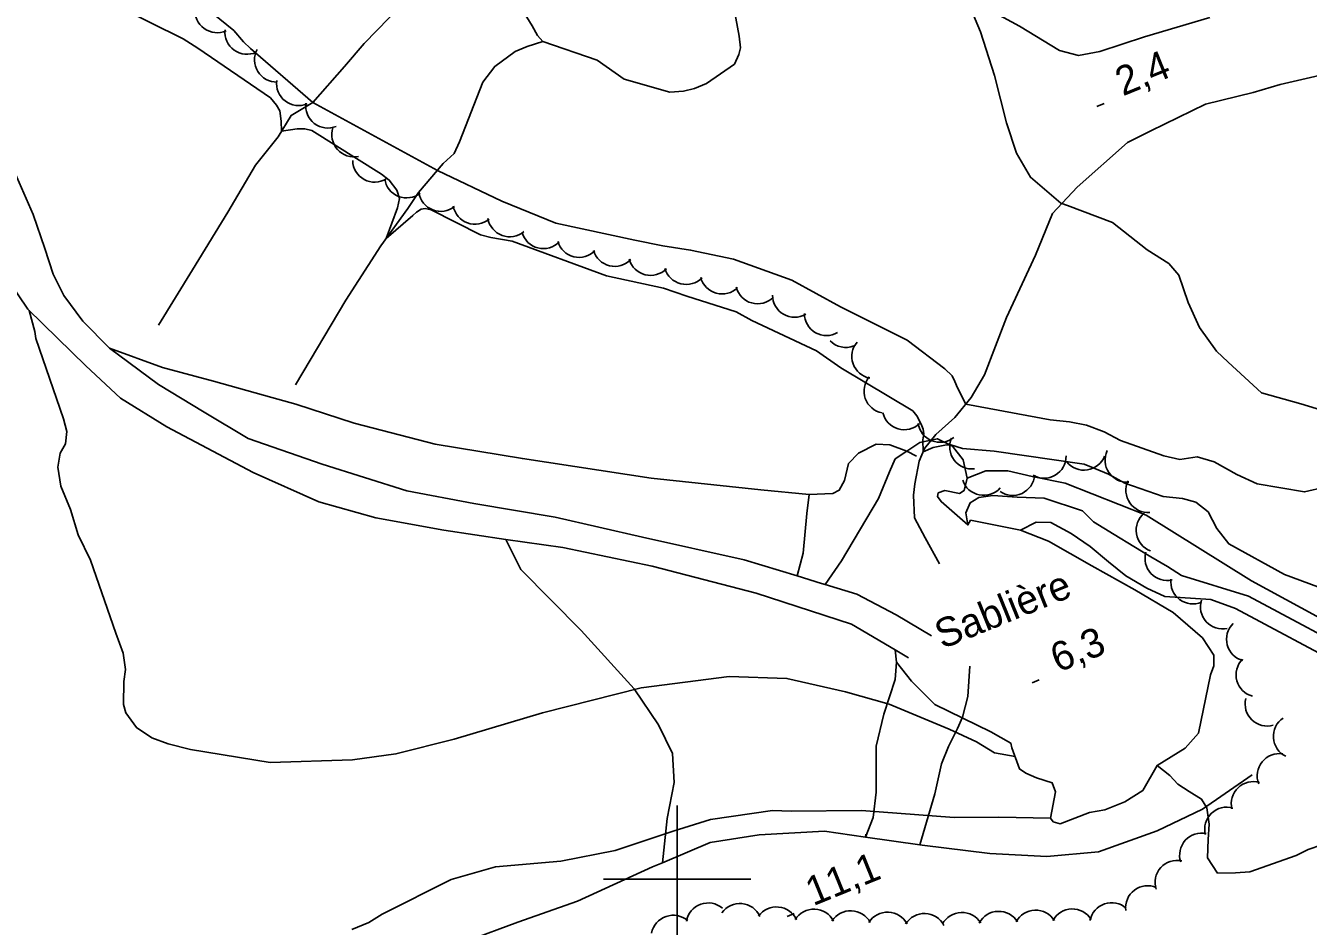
# Model space of a CAD drawing. Extents: x 362852 to 366875, y 5563573 to 5566479.
# Drawn here: x 365511.6 to 365685.7, y 5564993.6 to 5565115.8 of the extents above; entities that cross this region are included whole.
import ezdxf

# ---------------------------------------------------------------- set-up
doc = ezdxf.new("R2010")
doc.units = 0
for name, color, linetype in [('Niveau 1', 7, 'Continuous'), ('Niveau 19', 7, 'Continuous'), ('Niveau 2', 7, 'Continuous'), ('Niveau 22', 7, 'Continuous'), ('Niveau 3', 7, 'Continuous'), ('Niveau 4', 7, 'Continuous'), ('Niveau 44', 7, 'Continuous'), ('Niveau 54', 7, 'Continuous'), ('Niveau 61', 7, 'Continuous')]:
    doc.layers.add(name, color=color, linetype=linetype)

msp = doc.modelspace()

# ---------------------------------------------------------------- linework, layer by layer
at = {"layer": 'Niveau 1'}
for points in [[(365639.47, 5565048.1), (365639.2, 5565049.74), (365639.77, 5565051.09), (365640.95, 5565051.82), (365642.83, 5565052.1), (365646.16, 5565051.85), (365649.82, 5565051.74), (365655, 5565050.02), (365656.49, 5565048.51), (365659.31, 5565046.81), (365661.97, 5565045.17), (365664.29, 5565043.76), (365666.57, 5565042.46), (365668.44, 5565041.24), (365677.57, 5565038.4)], [(365677.57, 5565038.4), (365694.15, 5565029.55), (365713.7, 5565020.43), (365730.11, 5565016.23), (365741.52, 5565013.58), (365753.28, 5565012.2), (365766.65, 5565010.86), (365792.62, 5565009.1), (365819.57, 5565007.99)], [(365555.82, 5564993.18), (365558.16, 5564994.14), (365559.95, 5564995.25), (365569.31, 5564999.97), (365575.32, 5565001.69), (365584.19, 5565002.48), (365591.57, 5565003.9), (365599.44, 5565006.52), (365604.51, 5565008.1), (365612.95, 5565009.34), (365615.47, 5565009.26), (365625.02, 5565009.33), (365637.58, 5565008.4), (365643.67, 5565008.42), (365650.66, 5565008.28)]]:
    msp.add_lwpolyline(points, dxfattribs=at)
at = {"layer": 'Niveau 19'}
for points in [[(365620.09, 5565040), (365619.57, 5565040.16), (365616.3, 5565041.16), (365609.09, 5565043.34), (365595.3, 5565046.44), (365583.45, 5565049.14), (365572.4, 5565051.01), (365563.3, 5565052.73), (365551.82, 5565056.32), (365541.77, 5565059.81), (365535.78, 5565063.37), (365529.6, 5565067.14), (365522.94, 5565072.08), (365519.31, 5565075.76), (365516.73, 5565079.22), (365515.29, 5565082.12), (365514.17, 5565085.58), (365512.59, 5565090.21), (365510.04, 5565096)], [(365507.97, 5565083.06), (365511.88, 5565077.36), (365515.88, 5565073.45), (365519.74, 5565069.67), (365524.45, 5565065.28), (365530.72, 5565061.42), (365542.46, 5565055.2), (365551.35, 5565051.23), (365559.1, 5565049.05), (365568.35, 5565047.36), (365576.73, 5565046.13), (365584.47, 5565045.01), (365596.61, 5565042.5), (365610.72, 5565038.82), (365623.66, 5565034.61), (365629.58, 5565031.13), (365631.4, 5565030.06)], [(365634.5, 5565033.05), (365629.71, 5565035.89), (365624.38, 5565038.69), (365620.09, 5565040)]]:
    msp.add_lwpolyline(points, dxfattribs=at)
at = {"layer": 'Niveau 2'}
for points in [[(365533.89, 5565120.04), (365539.83, 5565115.17), (365541.14, 5565113.65), (365542.09, 5565112.73), (365550.55, 5565105.4), (365564.96, 5565097.53), (365567.45, 5565096.19), (365576.21, 5565092.04), (365583.51, 5565089.04), (365594.27, 5565086.72), (365598.07, 5565085.97), (365601.81, 5565085.39), (365607.63, 5565084.16), (365615.55, 5565081.29), (365622.16, 5565077.7), (365631.2, 5565073.17), (365636.31, 5565069.28), (365637.33, 5565068.32), (365637.71, 5565067.54), (365638.06, 5565066.69), (365639.17, 5565064.48), (365650.65, 5565062.37), (365653.27, 5565062.07), (365655.57, 5565061.64), (365657.94, 5565060.74), (365660.18, 5565059.54), (365666.04, 5565057.45), (365668.24, 5565056.98), (365670.59, 5565057.32), (365672.87, 5565056.64)], [(365523.92, 5565118.52), (365532.93, 5565114.06), (365534.96, 5565112.77), (365544.78, 5565106.03), (365545.62, 5565105.06), (365546.05, 5565104.3), (365546.26, 5565102.89), (365546.3, 5565101.51), (365548.43, 5565101.85), (365549.44, 5565101.83), (365550.41, 5565101.6), (365559.88, 5565095.71), (365560.91, 5565094.88), (365561.97, 5565093.51), (365562.3, 5565092.4), (365562.03, 5565091.1), (365560.48, 5565086.95), (365564.13, 5565090.1), (365564.62, 5565090.55), (365565.27, 5565090.94), (365565.8, 5565091.03), (365566.61, 5565090.87), (365573.32, 5565087.46), (365574.72, 5565087.09), (365577.6, 5565086.6), (365590.4, 5565081.88), (365598.14, 5565080.2), (365601.32, 5565079.14), (365607.99, 5565077.02), (365610.15, 5565075.85), (365618.91, 5565071.71), (365622.23, 5565069.4), (365631.99, 5565063.56), (365632.51, 5565062.9), (365633.1, 5565061.77), (365633.39, 5565061.08), (365633.47, 5565060.43), (365633.36, 5565059.63), (365633.4, 5565058.02), (365634.73, 5565058.58), (365636.34, 5565058.92), (365637.14, 5565058.94), (365638.71, 5565058.46), (365643.03, 5565058.12), (365655.24, 5565056.34), (365656.67, 5565055.74), (365658.55, 5565054.96), (365660.74, 5565053.74), (365665.96, 5565051.96), (365668.58, 5565051.66), (365670.4, 5565051.16), (365672.07, 5565049.85), (365672.66, 5565048.72)], [(365512.05, 5565077.19), (365512.83, 5565074.33), (365512.95, 5565073.38)], [(365645.86, 5565016.66), (365643.08, 5565017.17), (365640.61, 5565018.65), (365636.91, 5565020.37), (365628.79, 5565023.75), (365622.87, 5565025.43), (365614.9, 5565027.26), (365607.06, 5565027.52), (365595.13, 5565025.97), (365581.71, 5565022.57), (365569.72, 5565019.01), (365561.83, 5565017.01), (365555.94, 5565016.21), (365544.76, 5565015.84), (365533.94, 5565017.62), (365530.89, 5565018.36), (365528.68, 5565019.2), (365526.61, 5565020.59), (365525.16, 5565022.61), (365524.83, 5565023.72), (365524.9, 5565026.86), (365525.12, 5565028.45), (365524.82, 5565030.69), (365523.83, 5565033.39), (365520.37, 5565043.31), (365518.71, 5565046.73), (365517.67, 5565050.17), (365516.36, 5565053.36), (365515.92, 5565055.92), (365516.27, 5565057.81), (365516.98, 5565059.1), (365517.16, 5565060.79), (365516.71, 5565062.47), (365512.95, 5565073.38)], [(365672.87, 5565056.64), (365675.96, 5565054.91), (365678.72, 5565053.67), (365685.17, 5565052.57), (365687.91, 5565053.2)], [(365639.35, 5565054.42), (365641.9, 5565055.43), (365644.89, 5565055.41), (365648.19, 5565054.65), (365652.67, 5565053.75), (365663.67, 5565049.43), (365677.94, 5565040.48)], [(365646.61, 5565047.38), (365648.73, 5565048.47), (365650.74, 5565048.42), (365653.46, 5565046.94), (365656.06, 5565045.15), (365658.53, 5565043.06), (365660.92, 5565041.19), (365663.73, 5565039.49), (365666.17, 5565038.38), (365672.42, 5565037.97), (365675.78, 5565036.75)], [(365672.66, 5565048.72), (365673.25, 5565047.59), (365674.86, 5565045.51), (365682.42, 5565041.38)], [(365677.94, 5565040.48), (365698.17, 5565029.49), (365713.34, 5565022.9), (365745.43, 5565014.54), (365775.47, 5565012.07), (365800.88, 5565011.18), (365829.1, 5565010.7)], [(365682.42, 5565041.38), (365707.15, 5565032.22), (365724.76, 5565024.61), (365746.94, 5565018.01), (365766.2, 5565014.57), (365786.86, 5565014.09), (365814.49, 5565013.96), (365849.95, 5565016.32)], [(365675.78, 5565036.75), (365691.05, 5565028.62), (365713.17, 5565019.84), (365734.28, 5565014.11), (365753.87, 5565010.87), (365766.69, 5565008.69), (365786.27, 5565006.68), (365804.81, 5565005.36), (365828.95, 5565003.74), (365854.23, 5565002.08), (365871.89, 5564999.91), (365883.5, 5564999.46), (365899.79, 5564999.7), (365920.92, 5565002.68), (365937.63, 5565006.44), (365962.2, 5565012.2)], [(365673.32, 5565000.84), (365671.98, 5565002.89), (365672.06, 5565005.41), (365672.21, 5565007.46), (365671.91, 5565009.7), (365671.17, 5565010.88), (365669.5, 5565011.93), (365667.97, 5565012.92), (365666.87, 5565014.08), (365665.14, 5565015.46)], [(365822.88, 5564995.28), (365808.93, 5564995.38), (365795.58, 5564995.23), (365779.04, 5564995.88), (365767.29, 5564996.39), (365753.92, 5564998.09), (365739.03, 5565000.17), (365723.35, 5565000.55), (365709.11, 5565000.16), (365696.2, 5565001.68), (365694.27, 5565002.75), (365691.93, 5565003.9), (365687.51, 5565004.68), (365685.66, 5565004.05), (365684, 5565003.24), (365677.71, 5565001.03), (365675.8, 5565000.86), (365673.32, 5565000.84)]]:
    msp.add_lwpolyline(points, dxfattribs=at)
at = {"layer": 'Niveau 22'}
for points in [[(365639.85, 5565118.11), (365641.16, 5565115), (365643.08, 5565109.06), (365644.68, 5565102.67), (365646.07, 5565098.55), (365647.98, 5565095.27), (365652.06, 5565091.75), (365652.99, 5565091.45), (365659.08, 5565089.14), (365663.78, 5565085.4), (365666.73, 5565083.55), (365668.07, 5565081.97), (365669.37, 5565078.28), (365670.89, 5565074.9), (365673.22, 5565071.67), (365674.77, 5565070.18), (365679.31, 5565066), (365684.67, 5565064.51), (365688.37, 5565063.37)], [(365522.94, 5565072.08), (365530.13, 5565069.44), (365537.07, 5565067.6), (365544.96, 5565065.37), (365548.25, 5565064.48), (365556.18, 5565061.88), (365567.17, 5565059.06), (365578.99, 5565057.09), (365596.47, 5565054.43), (365611.37, 5565052.85), (365617.93, 5565052.22), (365621.12, 5565052.36), (365622.01, 5565052.79), (365622.7, 5565054.13), (365623.26, 5565056.42), (365624.6, 5565057.84), (365627, 5565059.05), (365628.86, 5565058.98), (365631.17, 5565058.11), (365632.5, 5565057.43)], [(365616.3, 5565041.16), (365617.12, 5565044.27), (365617.58, 5565049.65), (365617.93, 5565052.22)], [(365597.99, 5565002.24), (365598.63, 5565008.26), (365599.57, 5565013.14), (365599.35, 5565017.09), (365597.47, 5565020.95), (365594.17, 5565025.84), (365586.96, 5565033.78), (365578.78, 5565042.04), (365576.73, 5565046.13)], [(365625.6, 5565006.13), (365625.54, 5565005.73), (365626.61, 5565008.4), (365627, 5565011.84), (365627.03, 5565018.06), (365628.05, 5565022.43), (365629.61, 5565027.1), (365629.78, 5565029.46)], [(365639.72, 5565028.93), (365639.46, 5565024.8), (365638.73, 5565022.02), (365638.06, 5565020.45), (365636.85, 5565018.02), (365635.86, 5565015.66), (365634.99, 5565011.59), (365634.05, 5565008.51), (365632.94, 5565004.66)], [(365678.04, 5565014.18), (365671.31, 5565009.5), (365665.17, 5565006.56), (365657.21, 5565003.71), (365650.18, 5565003.07), (365642.46, 5565003.51), (365633.27, 5565004.61), (365632.94, 5565004.66)], [(365632.94, 5565004.66), (365625.54, 5565005.73), (365619.99, 5565006.54), (365611.11, 5565006.05), (365604.5, 5565004.98), (365597.99, 5565002.24)], [(365597.99, 5565002.24), (365596.63, 5565001.67), (365586.49, 5564997.05), (365578.39, 5564994.16), (365571.56, 5564991.64), (365564.46, 5564989.71), (365559.15, 5564987.49), (365552.86, 5564985.37), (365544.55, 5564983.45), (365535.62, 5564983.13), (365528.57, 5564982.43), (365522.46, 5564981.32), (365515.04, 5564980.36), (365503.82, 5564978.99), (365491.35, 5564979.01), (365485.14, 5564979.75), (365478.39, 5564979.36), (365473.27, 5564978.5), (365469.54, 5564977.28), (365467.98, 5564976.83), (365457.7, 5564973.72), (365449.8, 5564971.77)]]:
    msp.add_lwpolyline(points, dxfattribs=at)
at = {"layer": 'Niveau 3'}
for p, q in [((365656.98, 5565104.88), (365657.94, 5565105.27)), ((365648.18, 5565026.66), (365649.14, 5565027.05)), ((365614.94, 5564994.97), (365615.9, 5564995.36))]:
    msp.add_line(p, q, dxfattribs=at)
at = {"layer": 'Niveau 4'}
for points in [[(365578.14, 5565119.4), (365580.32, 5565115.84), (365581.05, 5565114.51), (365581.77, 5565113.68), (365589.13, 5565111.14), (365592.81, 5565108.59), (365598.99, 5565106.81), (365600.86, 5565106.96), (365602.34, 5565107.32), (365604, 5565108), (365607.8, 5565110.63), (365608.39, 5565111.93), (365608.58, 5565112.82), (365608.41, 5565114.44), (365607.43, 5565119.86)], [(365639.43, 5565119.63), (365646.46, 5565115.77), (365651.88, 5565112.49), (365654.47, 5565111.81), (365657.39, 5565112.32), (365663.45, 5565114.31), (365672.31, 5565116.95)], [(365529.6, 5565075.21), (365534.23, 5565082.69), (365539.01, 5565090.54), (365542.78, 5565096.92), (365545.85, 5565100.77), (365547.62, 5565103.66), (365550.55, 5565105.4), (365554.84, 5565110.32), (365557.5, 5565113.43), (365562.58, 5565118.63)], [(365548.18, 5565067.11), (365555.04, 5565078.61), (365559.76, 5565085.96), (365563.46, 5565091.04), (365564.91, 5565093.22), (365568.26, 5565097.13), (365569.72, 5565098.49), (365570.46, 5565100.09), (365573.64, 5565108.16), (365575.25, 5565110.32), (365577.99, 5565112.32), (365579.62, 5565113.02), (365581.77, 5565113.68)], [(365635.59, 5565042.8), (365633.68, 5565046.34), (365632.2, 5565049.03), (365632.06, 5565052.13), (365632.25, 5565053.65), (365632.84, 5565056.76), (365633.58, 5565058.44), (365635.11, 5565060.37), (365637.69, 5565062.67), (365639.89, 5565065.36), (365641.7, 5565068.47), (365644.69, 5565076.26), (365648.63, 5565084.68), (365650.94, 5565090.36), (365654.28, 5565093.94), (365661.13, 5565099.99), (365664.28, 5565101.55), (365671.7, 5565105.21), (365678.2, 5565106.75), (365681.86, 5565107.88), (365693.42, 5565110.51)]]:
    msp.add_lwpolyline(points, dxfattribs=at)
at = {"layer": 'Niveau 44'}
for centre, start, end in [((365537.56, 5565117.89), 174.2102, 294.1881), ((365541.62, 5565114.96), 174.2102, 294.1881), ((365545.63, 5565111.19), 151.4007, 271.3786), ((365548.62, 5565108), 172.4439, 292.4219), ((365552.58, 5565104.95), 172.4439, 292.4219), ((365556.13, 5565101.04), 161.568, 281.546), ((365558.96, 5565097.6), 181.3627, 301.3406), ((365563.27, 5565095.47), 188.5308, 308.5087), ((365567.92, 5565093.64), 188.5308, 308.5087), ((365572.56, 5565091.89), 190.0543, 310.0323), ((365577.26, 5565090.19), 190.0543, 310.0323), ((365581.83, 5565088.59), 196.0747, 316.0527), ((365586.68, 5565087.39), 196.0747, 316.0527), ((365591.53, 5565086.18), 196.0747, 316.0527), ((365596.39, 5565084.95), 195.7384, 315.7163), ((365601.23, 5565083.72), 195.7384, 315.7163), ((365606.1, 5565082.43), 194.575, 314.553), ((365610.92, 5565081.1), 194.575, 314.553), ((365615.94, 5565079.27), 180.0948, 300.0728), ((365620.27, 5565076.78), 180.0948, 300.0728), ((365622.91, 5565075.17), 224.2995, 291.0759), ((365626.7, 5565070.96), 139.4073, 259.3852), ((365628.36, 5565066.24), 139.4073, 259.3852), ((365630.83, 5565064.01), 193.693, 313.6709), ((365635.67, 5565062.3), 188.4721, 308.45), ((365639.99, 5565058.68), 156.7338, 276.7117), ((365661.07, 5565056.89), 154.6659, 274.6438), ((365649.8, 5565057.43), 240.2984, 0.2763), ((365655.22, 5565058.52), 218.7039, 338.6818), ((365645.54, 5565055.09), 235.0054, 354.9833), ((365641.6, 5565055.1), 198.355, 318.3329), ((365663.91, 5565052.78), 154.6659, 274.6438), ((365665.3, 5565047.37), 129.4113, 249.3893), ((365666.5, 5565043.54), 163.2013, 283.1793), ((365670, 5565040.37), 173.0154, 292.9934), ((365674.02, 5565036.98), 162.5318, 282.5097), ((365677.57, 5565032.57), 134.8556, 254.8336), ((365678.86, 5565027.75), 135.4572, 255.4351), ((365680.09, 5565023.8), 166.0583, 286.0362), ((365683.92, 5565019.4), 124.2233, 244.2012), ((365681.73, 5565014.06), 81.2621, 201.24), ((365678.21, 5565010.26), 73.8779, 193.8559), ((365674.6, 5565006.79), 73.8779, 193.8559), ((365671.2, 5565003.28), 77.9968, 197.9747), ((365667.86, 5564999.57), 77.9968, 197.9747), ((365663.87, 5564996.13), 67.1844, 187.1623), ((365599.47, 5564992.12), 49.0964, 169.0744), ((365604.21, 5564993.79), 49.8982, 169.8762), ((365608.51, 5564993.72), 24.6176, 144.5955), ((365613.49, 5564993.25), 24.6176, 144.5955), ((365618.56, 5564992.94), 27.7496, 147.7276), ((365623.55, 5564992.74), 27.7496, 147.7276), ((365628.55, 5564992.54), 27.7496, 147.7276), ((365633.55, 5564992.35), 27.7496, 147.7276), ((365638.65, 5564992.5), 31.8325, 151.8104), ((365643.65, 5564992.65), 31.8325, 151.8104), ((365648.65, 5564992.81), 31.8325, 151.8104), ((365653.64, 5564992.97), 31.8325, 151.8104), ((365658.97, 5564993.82), 48.7914, 168.7693)]:
    msp.add_arc(centre, 3, start, end, dxfattribs=at)
at = {"layer": 'Niveau 54'}
msp.add_lwpolyline([(365620.09, 5565040), (365622.32, 5565043.21), (365627.32, 5565051.68), (365628.82, 5565055.29), (365629.58, 5565057.05), (365631.17, 5565058.11), (365632.92, 5565059.28), (365635.33, 5565059.78), (365637.37, 5565058.79), (365638.81, 5565056.9), (365639.35, 5565054.42), (365638.94, 5565052.74), (365638.34, 5565052.37), (365636.33, 5565052.77), (365635.43, 5565052.43), (365635.32, 5565051.95), (365635.83, 5565051.26), (365639.47, 5565048.1), (365639.83, 5565048.72), (365646.61, 5565047.38), (365650.38, 5565045.89), (365656.27, 5565042.55), (365662.1, 5565039.29), (365667.33, 5565036.19), (365671.32, 5565032.76), (365672.86, 5565030.4), (365672.83, 5565028.96), (365672.41, 5565027.73), (365670.76, 5565019.81), (365668.93, 5565017.8), (365665.14, 5565015.46), (365663.2, 5565012.04), (365660.74, 5565010.51), (365658.04, 5565009.44), (365655.97, 5565009.07), (365651.98, 5565007.51), (365651.05, 5565007.81), (365650.66, 5565008.28), (365651.33, 5565011.88), (365650.92, 5565013.11), (365648.77, 5565013.75), (365647.32, 5565014.4), (365646.45, 5565014.98), (365645.43, 5565017.85), (365645.28, 5565018.49), (365642.59, 5565020.01), (365634.99, 5565023.71), (365631.8, 5565026.9), (365629.78, 5565029.46), (365629.58, 5565031.13)], dxfattribs=at)
at = {"layer": 'Niveau 61'}
for p, q in [((365600, 5565010), (365600, 5564990)), ((365590, 5565000), (365610, 5565000))]:
    msp.add_line(p, q, dxfattribs=at)

# ---------------------------------------------------------------- texts
at = {"layer": 'Niveau 3'}
for s, p in [('2,4  ', (365660.49, 5565106.24)), ('6,3  ', (365651.69, 5565028.02)), ('11,1 ', (365618.45, 5564996.33))]:
    msp.add_text(s, height=3.93, rotation=22.09, dxfattribs=at).set_placement(p)
at = {"layer": 'Niveau 54'}
msp.add_text('Sablière', height=3.93, rotation=22.09, dxfattribs=at).set_placement((365635.98, 5565031.2))

doc.saveas('drawing.dxf')
